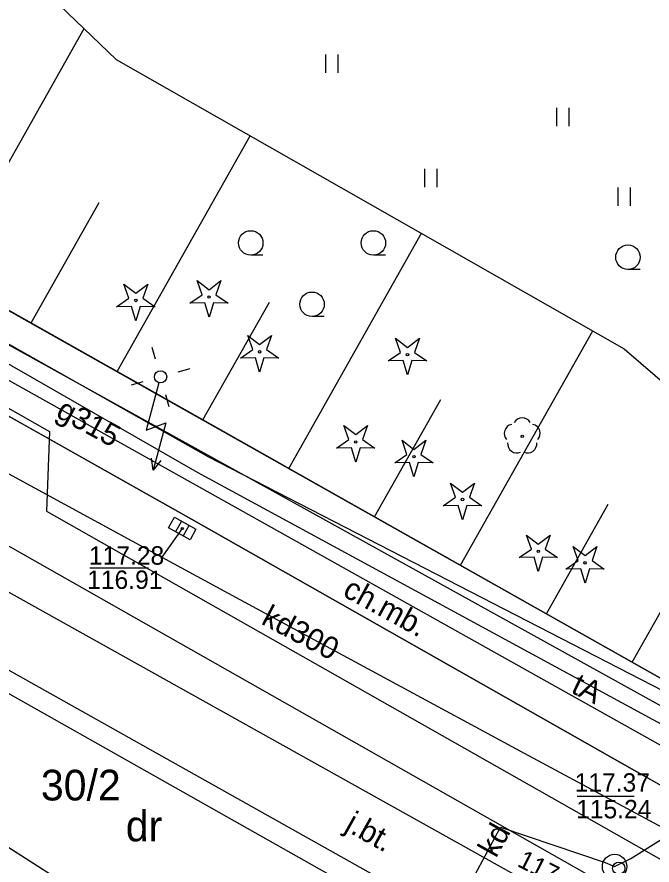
# Model space of a CAD drawing. Extents: x 6434771 to 6436222, y 5663454 to 5664782.
# Drawn here: x 6435031.8 to 6435057.69, y 5664004.67 to 5664039.23 of the extents above; entities that cross this region are included whole.
import ezdxf

# ---------------------------------------------------------------- set-up
doc = ezdxf.new("R2010")
doc.units = 0
for name, color, linetype in [('Warstwa 1', 7, 'Continuous'), ('Warstwa 10', 7, 'Continuous'), ('Warstwa 11', 7, 'Continuous'), ('Warstwa 12', 7, 'Continuous'), ('Warstwa 13', 7, 'Continuous'), ('Warstwa 14', 7, 'Continuous'), ('Warstwa 15', 7, 'Continuous'), ('Warstwa 2', 7, 'Continuous'), ('Warstwa 20', 7, 'Continuous'), ('Warstwa 21', 7, 'Continuous'), ('Warstwa 25', 7, 'Continuous'), ('Warstwa 37', 7, 'Continuous'), ('Warstwa 4', 7, 'Continuous'), ('Warstwa 40', 7, 'Continuous'), ('Warstwa 5', 7, 'Continuous'), ('Warstwa 6', 7, 'Continuous'), ('Warstwa 7', 7, 'Continuous'), ('Warstwa 8', 7, 'Continuous'), ('Warstwa 9', 7, 'Continuous')]:
    doc.layers.add(name, color=color, linetype=linetype)

msp = doc.modelspace()

# ---------------------------------------------------------------- linework, layer by layer
at = {"layer": 'Warstwa 1'}
msp.add_line((6435011.285, 5664038.642), (6435070.884, 5664005.038), dxfattribs=at)
msp.add_line((6435011.285, 5664038.642), (6435070.884, 5664005.038), dxfattribs=at)
at = {"layer": 'Warstwa 10'}
for p, q in [((6434958.888, 5664068.218), (6435070.884, 5664005.038)), ((6435024.537, 5664048.332), (6435035.852, 5664037.496)), ((6435028.886, 5664028.731), (6435034.541, 5664038.752)), ((6435035.852, 5664037.496), (6435056.553, 5664025.71)), ((6435035.886, 5664024.782), (6435041.308, 5664034.39)), ((6435032.385, 5664026.757), (6435035.155, 5664031.664)), ((6435042.884, 5664020.833), (6435048.293, 5664030.412)), ((6435039.385, 5664022.808), (6435042.092, 5664027.604)), ((6435049.884, 5664016.884), (6435055.276, 5664026.438)), ((6435056.553, 5664025.71), (6435059.584, 5664023.09)), ((6435046.384, 5664018.859), (6435049.084, 5664023.641)), ((6435056.884, 5664012.936), (6435061.569, 5664021.238)), ((6435053.385, 5664014.911), (6435055.903, 5664019.375))]:
    msp.add_line(p, q, dxfattribs=at)
msp.add_lwpolyline([(6434957.278, 5664085.628), (6434956.006, 5664082.103), (6434955.669, 5664077.427), (6434956.205, 5664069.64), (6434958.747, 5664067.252), (6434998.275, 5664044.633), (6435039.608, 5664021.298), (6435060.023, 5664010.8), (6435071.579, 5664004.164), (6435087.417, 5663995.484)], dxfattribs=at)
for points in [[(6435038.848, 5664027.561), (6435039.35, 5664027.908), (6435039.148, 5664028.484), (6435039.633, 5664028.114), (6435040.118, 5664028.484), (6435039.916, 5664027.908), (6435040.418, 5664027.561), (6435039.808, 5664027.575), (6435039.633, 5664026.991), (6435039.458, 5664027.575)], [(6435035.865, 5664027.42), (6435036.367, 5664027.767), (6435036.165, 5664028.343), (6435036.65, 5664027.973), (6435037.135, 5664028.343), (6435036.933, 5664027.767), (6435037.435, 5664027.42), (6435036.825, 5664027.434), (6435036.65, 5664026.85), (6435036.475, 5664027.434)], [(6435040.911, 5664025.327), (6435041.413, 5664025.674), (6435041.211, 5664026.25), (6435041.696, 5664025.88), (6435042.181, 5664026.25), (6435041.979, 5664025.674), (6435042.481, 5664025.327), (6435041.871, 5664025.341), (6435041.696, 5664024.757), (6435041.521, 5664025.341)], [(6435046.939, 5664025.21), (6435047.441, 5664025.557), (6435047.239, 5664026.133), (6435047.724, 5664025.763), (6435048.209, 5664026.133), (6435048.007, 5664025.557), (6435048.509, 5664025.21), (6435047.899, 5664025.224), (6435047.724, 5664024.64), (6435047.549, 5664025.224)], [(6435044.827, 5664021.656), (6435045.329, 5664022.003), (6435045.127, 5664022.579), (6435045.612, 5664022.209), (6435046.097, 5664022.579), (6435045.895, 5664022.003), (6435046.397, 5664021.656), (6435045.787, 5664021.67), (6435045.612, 5664021.086), (6435045.437, 5664021.67)], [(6435047.2, 5664021.055), (6435047.702, 5664021.402), (6435047.5, 5664021.978), (6435047.985, 5664021.608), (6435048.47, 5664021.978), (6435048.268, 5664021.402), (6435048.77, 5664021.055), (6435048.16, 5664021.069), (6435047.985, 5664020.485), (6435047.81, 5664021.069)], [(6435049.181, 5664019.308), (6435049.683, 5664019.655), (6435049.481, 5664020.231), (6435049.966, 5664019.861), (6435050.451, 5664020.231), (6435050.249, 5664019.655), (6435050.751, 5664019.308), (6435050.141, 5664019.322), (6435049.966, 5664018.738), (6435049.791, 5664019.322)], [(6435052.27, 5664017.194), (6435052.772, 5664017.541), (6435052.57, 5664018.117), (6435053.055, 5664017.747), (6435053.54, 5664018.117), (6435053.338, 5664017.541), (6435053.84, 5664017.194), (6435053.23, 5664017.208), (6435053.055, 5664016.624), (6435052.88, 5664017.208)], [(6435054.177, 5664016.729), (6435054.679, 5664017.076), (6435054.477, 5664017.652), (6435054.962, 5664017.282), (6435055.447, 5664017.652), (6435055.245, 5664017.076), (6435055.747, 5664016.729), (6435055.137, 5664016.743), (6435054.962, 5664016.159), (6435054.787, 5664016.743)]]:
    msp.add_lwpolyline(points, close=True, dxfattribs=at)
for centre in [(6435039.633, 5664027.816), (6435036.65, 5664027.675), (6435041.696, 5664025.582), (6435047.724, 5664025.465), (6435045.612, 5664021.911), (6435047.985, 5664021.31), (6435049.966, 5664019.563), (6435053.055, 5664017.449), (6435054.962, 5664016.984)]:
    msp.add_circle(centre, 0.05, dxfattribs=at)
at = {"layer": 'Warstwa 11'}
msp.add_circle((6435052.399, 5664022.139), 0.05, dxfattribs=at)
for centre, start, end in [((6435052.042, 5664022.255), 102.1471, 221.8529), ((6435052.399, 5664022.514), 30.1471, 149.8529), ((6435052.756, 5664022.255), 318.1471, 77.8529), ((6435052.179, 5664021.836), 174.1471, 293.8529), ((6435052.619, 5664021.836), 246.1471, 5.8529)]:
    msp.add_arc(centre, 0.375, start, end, dxfattribs=at)
at = {"layer": 'Warstwa 12'}
for points in [[(6434955.424, 5664107.808), (6434955.42, 5664107.13), (6434955.35, 5664106.73), (6434954.08, 5664104.27), (6434950.89, 5664100.97), (6434957.06, 5664088.94), (6434955.1, 5664084.25), (6434954.64, 5664077.68), (6434954.42, 5664077.06), (6434954.6, 5664076.43), (6434956.16, 5664068.01), (6435007.47, 5664038.56), (6435008.58, 5664038.52), (6435069.89, 5664004.61), (6435071.25, 5664003.11), (6435083.95, 5663996.72), (6435086.33, 5663998.08), (6435116.04, 5663981.22), (6435116.39, 5663980.605)], [(6435145.416, 5663965.523), (6435131.892, 5663973.134), (6435121.956, 5663978.76), (6435118.167, 5663980.884), (6435116.886, 5663981.615), (6435116.214, 5663981.95), (6435111.258, 5663983.451), (6435109.878, 5663982.721), (6435106.161, 5663984.541), (6435100.509, 5663987.262), (6435094.259, 5663992.186), (6435082.196, 5663998.174), (6435065.808, 5664006.401), (6435059.638, 5664009.555), (6435039.16, 5664020.663), (6434998.052, 5664044.242), (6434958.452, 5664066.903), (6434956.205, 5664069.64), (6434955.669, 5664077.427), (6434956.006, 5664082.103), (6434957.278, 5664085.628)], [(6434953.759, 5664072.48), (6434954.31, 5664070.893), (6434955.674, 5664067.077), (6434985.96, 5664050.029), (6434986.729, 5664049.597), (6435026.468, 5664027.217), (6435070.315, 5664002.675), (6435074.564, 5664000.044), (6435079.582, 5664002.333), (6435082.419, 5664003.729), (6435083.203, 5664003.199), (6435096.876, 5663995.093), (6435102.637, 5663991.843), (6435114.456, 5663985.09), (6435115.679, 5663984.435), (6435122.968, 5663980.237), (6435121.551, 5663977.954), (6435138.894, 5663968.174), (6435150.508, 5663961.813), (6435176.566, 5663946.547), (6435178.808, 5663945.26)], [(6434993.035, 5664044.543), (6435018.419, 5664030.685), (6435033.13, 5664022.337), (6435033, 5664019.087), (6435058.363, 5664004.724), (6435066.404, 5664000.479), (6435081.671, 5663992.367)]]:
    msp.add_lwpolyline(points, dxfattribs=at)
at = {"layer": 'Warstwa 14'}
for p, q in [((6435034.771, 5664016.773), (6435037.169, 5664016.773)), ((6435054.636, 5664007.475), (6435056.969, 5664007.475))]:
    msp.add_line(p, q, dxfattribs=at)
msp.add_circle((6435038.542, 5664018.381), 0.045, dxfattribs=at)
at = {"layer": 'Warstwa 15'}
msp.add_circle((6435056.167, 5664004.607), 0.5, dxfattribs=at)
at = {"layer": 'Warstwa 2'}
msp.add_circle((6435037.657, 5664024.562), 0.25, dxfattribs=at)
at = {"layer": 'Warstwa 20'}
msp.add_line((6434958.888, 5664068.218), (6435070.884, 5664005.038), dxfattribs=at)
at = {"layer": 'Warstwa 21'}
for p, q in [((6435024.537, 5664048.332), (6435035.852, 5664037.496)), ((6435035.852, 5664037.496), (6435056.553, 5664025.71)), ((6435056.553, 5664025.71), (6435059.584, 5664023.09))]:
    msp.add_line(p, q, dxfattribs=at)
at = {"layer": 'Warstwa 37'}
for points in [[(6434960.077, 5664056.173), (6434990.448, 5664038.674), (6435077.587, 5663990.05), (6435102.909, 5663975.479)], [(6435101.756, 5663972.773), (6435075.965, 5663987.638), (6434996.783, 5664032.063), (6434958.785, 5664053.528)]]:
    msp.add_lwpolyline(points, dxfattribs=at)
at = {"layer": 'Warstwa 4'}
for p, q in [((6435038.511, 5664018.685), (6435038.267, 5664018.248)), ((6435038.817, 5664018.514), (6435038.573, 5664018.077))]:
    msp.add_line(p, q, dxfattribs=at)
for points in [[(6435037.453, 5664025.284), (6435037.317, 5664025.765)], [(6435038.379, 5664024.766), (6435038.86, 5664024.902)], [(6435036.935, 5664024.358), (6435036.454, 5664024.222)], [(6435037.861, 5664023.84), (6435037.997, 5664023.359)]]:
    msp.add_lwpolyline(points, dxfattribs=at)
msp.add_lwpolyline([(6435038.227, 5664018.843), (6435039.1, 5664018.356), (6435038.857, 5664017.919), (6435037.984, 5664018.406)], close=True, dxfattribs=at)
msp.add_circle((6435056.336, 5664004.535), 0.25, dxfattribs=at)
at = {"layer": 'Warstwa 40'}
msp.add_line((6435037.592, 5664024.321), (6435037.071, 5664022.39), dxfattribs=at)
for points in [[(6435037.592, 5664024.321), (6435037.071, 5664022.39), (6435037.877, 5664022.69), (6435037.355, 5664020.759)], [(6435037.664, 5664021.152), (6435037.355, 5664020.759), (6435037.286, 5664021.254)]]:
    msp.add_lwpolyline(points, dxfattribs=at)
msp.add_circle((6435037.657, 5664024.562), 0.25, dxfattribs=at)
at = {"layer": 'Warstwa 5'}
for p, q in [((6435024.537, 5664048.332), (6435035.852, 5664037.496)), ((6435035.852, 5664037.496), (6435056.553, 5664025.71)), ((6435044.396, 5664036.95), (6435044.396, 5664037.7)), ((6435044.896, 5664036.95), (6435044.896, 5664037.7)), ((6435053.814, 5664034.776), (6435053.814, 5664035.526)), ((6435054.314, 5664034.776), (6435054.314, 5664035.526)), ((6435048.436, 5664032.287), (6435048.436, 5664033.037)), ((6435048.936, 5664032.287), (6435048.936, 5664033.037)), ((6435056.314, 5664031.526), (6435056.314, 5664032.276)), ((6435056.814, 5664031.526), (6435056.814, 5664032.276)), ((6435056.553, 5664025.71), (6435059.584, 5664023.09))]:
    msp.add_line(p, q, dxfattribs=at)
at = {"layer": 'Warstwa 6'}
for p, q in [((6435041.831, 5664029.519), (6435041.331, 5664029.519)), ((6435046.831, 5664029.519), (6435046.331, 5664029.519)), ((6435057.211, 5664028.938), (6435056.711, 5664028.938)), ((6435044.331, 5664027.019), (6435043.831, 5664027.019))]:
    msp.add_line(p, q, dxfattribs=at)
for points in [[(6435070.884, 5664005.038), (6435088.902, 5664010.531), (6435097.753, 5664027.064), (6435099.605, 5664026.362), (6435119.373, 5664060.725), (6435129.873, 5664079.629), (6435133.231, 5664121.51), (6435135.019, 5664155.141), (6435134.434, 5664158.918), (6435132.379, 5664160.093), (6435129.333, 5664159.69), (6435091.915, 5664143.622), (6435051.916, 5664125.895), (6435013.331, 5664108.431), (6434975.929, 5664092.123), (6434957.472, 5664084.246), (6434956.877, 5664081.353), (6434957.736, 5664068.872), (6435011.285, 5664038.642)], [(6435026.957, 5664002.35), (6435050.759, 5663985.791), (6435055.831, 5663981.839), (6435058.095, 5663979.622), (6435062.043, 5663974.514), (6435068.325, 5663963.837), (6435069.483, 5663961.233), (6435070.435, 5663958.091), (6435069.683, 5663952.11), (6435120.043, 5663983.972), (6435070.884, 5664005.038), (6435011.285, 5664038.642), (6434957.736, 5664068.872), (6434942.859, 5664049.431), (6434951.952, 5664044.671), (6434980.58, 5664028.593), (6434991.09, 5664022.666), (6434999.334, 5664017.996)]]:
    msp.add_lwpolyline(points, close=True, dxfattribs=at)
for points in [[(6435092.292, 5664000.589), (6435091.876, 5663999.738), (6435091.442, 5663999.011), (6435090.505, 5663997.775), (6435090.026, 5663997.263), (6435089.223, 5663996.536), (6435087.802, 5663995.55), (6435086.82, 5663995.045), (6435086.161, 5663994.773), (6435085.399, 5663994.555), (6435084.229, 5663994.387), (6435083.333, 5663994.387), (6435082.567, 5663994.477), (6435081.406, 5663994.775), (6435080.444, 5663995.188), (6435079.641, 5663995.672), (6435056.975, 5664008.527), (6435038.924, 5664018.766), (6435021.047, 5664028.813), (6435001.041, 5664040.076), (6434969.434, 5664057.89), (6434963.473, 5664061.162)], [(6435027.108, 5664008.168), (6435033.554, 5664004.049), (6435038.461, 5664000.982), (6435041.615, 5663998.897), (6435044.819, 5663996.801), (6435047.954, 5663994.645), (6435051.422, 5663992.324), (6435054.269, 5663990.729)]]:
    msp.add_lwpolyline(points, dxfattribs=at)
for centre, radius in [((6435041.331, 5664030.019), 0.5), ((6435046.331, 5664030.019), 0.5), ((6435056.711, 5664029.438), 0.5), ((6435043.831, 5664027.519), 0.5), ((6435038.542, 5664018.381), 0.045)]:
    msp.add_circle(centre, radius, dxfattribs=at)
at = {"layer": 'Warstwa 7'}
for points in [[(6434999.174, 5664037.984), (6434999.455, 5664037.833), (6435007.094, 5664033.743), (6435017.897, 5664027.899), (6435020.095, 5664026.83), (6435023.501, 5664024.949), (6435037.705, 5664017.221)], [(6435038.542, 5664018.381), (6435037.705, 5664017.221)], [(6435037.705, 5664017.221), (6435040.885, 5664015.49), (6435052.65, 5664009.139), (6435058.494, 5664005.989), (6435062.236, 5664003.958), (6435070.529, 5663999.495), (6435074.133, 5663997.586), (6435082.78, 5663992.891), (6435090.971, 5663988.555), (6435092.414, 5663987.68)], [(6435049.072, 5664001.777), (6435050.141, 5664003.69), (6435050.499, 5664004.312), (6435051.281, 5664005.776), (6435051.511, 5664006.218), (6435055.779, 5664004.771), (6435056.167, 5664004.607), (6435056.821, 5664004.929), (6435057.95, 5664005.645), (6435058.494, 5664005.989)]]:
    msp.add_lwpolyline(points, dxfattribs=at)
at = {"layer": 'Warstwa 8'}
for p, q in [((6434997.36, 5664030.89), (6435055.68, 5663998)), ((6434997.36, 5664030.89), (6435055.68, 5663998)), ((6435021.047, 5664028.813), (6435038.924, 5664018.766)), ((6435018.719, 5664024.861), (6435036.549, 5664014.785)), ((6435018.719, 5664024.861), (6435036.549, 5664014.785)), ((6435038.924, 5664018.766), (6435056.975, 5664008.527)), ((6435036.549, 5664014.785), (6435055.014, 5664004.311)), ((6435036.549, 5664014.785), (6435055.014, 5664004.311)), ((6435056.975, 5664008.527), (6435079.641, 5663995.672)), ((6435027.108, 5664008.168), (6435033.554, 5664004.049))]:
    msp.add_line(p, q, dxfattribs=at)
at = {"layer": 'Warstwa 9'}
for p, q in [((6435019.958, 5664033.767), (6435035.083, 5664025.234)), ((6435021.047, 5664028.813), (6435038.924, 5664018.766)), ((6435035.083, 5664025.234), (6435035.583, 5664024.952)), ((6435035.583, 5664024.952), (6435042.512, 5664021.043)), ((6435042.512, 5664021.043), (6435043.012, 5664020.761)), ((6435043.012, 5664020.761), (6435052.577, 5664015.365)), ((6435038.924, 5664018.766), (6435056.975, 5664008.527)), ((6435052.577, 5664015.365), (6435053.077, 5664015.083)), ((6435053.077, 5664015.083), (6435070.884, 5664005.038)), ((6435056.975, 5664008.527), (6435079.641, 5663995.672)), ((6435027.108, 5664008.168), (6435033.554, 5664004.049))]:
    msp.add_line(p, q, dxfattribs=at)

# ---------------------------------------------------------------- texts
at = {"layer": 'Warstwa 13'}
for s, rotation, p in [('g315', 331.4561, (6435033.342, 5664022.952)), ('tA', 334.0344, (6435054.343, 5664011.711))]:
    msp.add_text(s, height=0.9, rotation=rotation, dxfattribs=at).set_placement(p)
at = {"layer": 'Warstwa 14'}
for s, p in [('116.91', (6435034.665, 5664015.921)), ('115.24', (6435054.599, 5664006.572))]:
    msp.add_text(s, height=0.75, dxfattribs=at).set_placement(p)
at = {"layer": 'Warstwa 15'}
msp.add_text('30/2', height=1.25, dxfattribs=at).set_placement((6435032.779, 5664007.301))
at = {"layer": 'Warstwa 2'}
msp.add_text('dr', height=1.25, dxfattribs=at).set_placement((6435036.239, 5664005.635))
at = {"layer": 'Warstwa 25'}
msp.add_text('117.43', height=0.75, rotation=332.9515, dxfattribs=at).set_placement((6435052.155, 5664004.643))
at = {"layer": 'Warstwa 6'}
for s, p in [('117.28', (6435034.737, 5664016.908)), ('117.37', (6435054.538, 5664007.658))]:
    msp.add_text(s, height=0.75, dxfattribs=at).set_placement(p)
at = {"layer": 'Warstwa 7'}
for s, rotation, p in [('kd300', 332.3327, (6435041.715, 5664014.511)), ('kd', 60.7966, (6435051.33, 5664004.924))]:
    msp.add_text(s, height=0.9, rotation=rotation, dxfattribs=at).set_placement(p)
at = {"layer": 'Warstwa 8'}
msp.add_text('j.bt.', height=0.9, rotation=330.8373, dxfattribs=at).set_placement((6435045.121, 5664006.111))
at = {"layer": 'Warstwa 9'}
msp.add_text('ch.mb.', height=0.9, rotation=331.416, dxfattribs=at).set_placement((6435045.034, 5664015.656))

doc.saveas('drawing.dxf')
